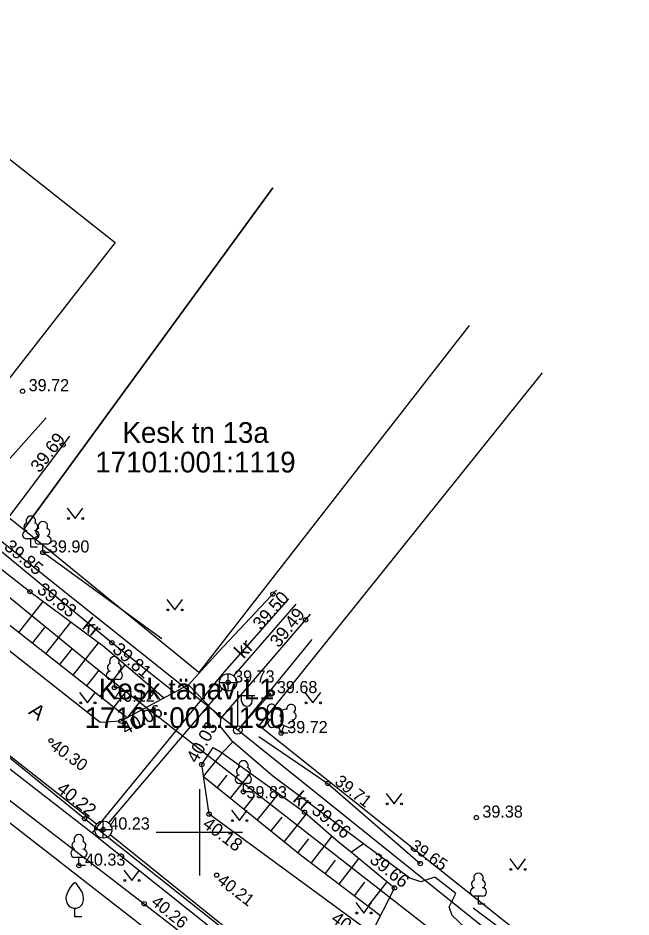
# Model space of a CAD drawing. Extents: x 641898 to 642452, y 6471715 to 6472255.
# Drawn here: x 642289.5 to 642325, y 6471845.1 to 6471897.1 of the extents above; entities that cross this region are included whole.
import ezdxf

# ---------------------------------------------------------------- set-up
doc = ezdxf.new("R2010")
doc.units = 0
for name, color, linetype in [('HALJASTUS', 7, 'Continuous'), ('HOONE', 7, 'Continuous'), ('KKAEV', 7, 'Continuous'), ('KORGUS-EH2000', 7, 'Continuous'), ('KTRASS', 7, 'Continuous'), ('MPOHULIIN', 7, 'Continuous'), ('PIIR', 7, 'Continuous'), ('POST', 7, 'Continuous'), ('PUU', 7, 'Continuous'), ('RELJEEF', 7, 'Continuous'), ('TEE', 7, 'Continuous'), ('VORK', 7, 'Continuous'), ('VTRASS', 7, 'Continuous')]:
    doc.layers.add(name, color=color, linetype=linetype)

msp = doc.modelspace()

# ---------------------------------------------------------------- linework, layer by layer
at = {"layer": 'HALJASTUS'}
for p, q in [((642292.353, 6471868.772), (642292.816, 6471868.165)), ((642292.816, 6471868.165), (642293.261, 6471868.772)), ((642297.832, 6471861.195), (642290.888, 6471866.239)), ((642298.108, 6471863.476), (642298.571, 6471862.869)), ((642298.571, 6471862.869), (642299.017, 6471863.476)), ((642293.065, 6471858.099), (642293.528, 6471857.492)), ((642293.528, 6471857.492), (642293.974, 6471858.099)), ((642306.117, 6471858.099), (642306.58, 6471857.492)), ((642306.58, 6471857.492), (642307.026, 6471858.099)), ((642310.815, 6471852.252), (642311.279, 6471851.645)), ((642311.279, 6471851.645), (642311.724, 6471852.252)), ((642301.859, 6471851.282), (642302.323, 6471850.676)), ((642302.323, 6471850.676), (642302.768, 6471851.282)), ((642317.98, 6471848.462), (642318.444, 6471847.855)), ((642318.444, 6471847.855), (642318.889, 6471848.462)), ((642295.626, 6471847.81), (642296.09, 6471847.203)), ((642296.09, 6471847.203), (642296.535, 6471847.81)), ((642309.053, 6471845.935), (642309.517, 6471845.328)), ((642309.517, 6471845.328), (642309.962, 6471845.935))]:
    msp.add_line(p, q, dxfattribs=at)
for points in [[(642303.437, 6471855.546), (642307.432, 6471852.829), (642312.79, 6471848.193)], [(642288.49, 6471852.272), (642296.805, 6471845.864), (642304.75, 6471839.692), (642311.522, 6471834.256), (642313.79, 6471831.483)], [(642338.237, 6471827.832), (642333.487, 6471831.54), (642329.756, 6471834.57), (642322.893, 6471840.028), (642321.288, 6471841.543), (642315.856, 6471845.602)]]:
    msp.add_lwpolyline(points, dxfattribs=at)
for centre in [(642292.415, 6471868.165), (642293.244, 6471868.165), (642298.17, 6471862.869), (642298.999, 6471862.869), (642293.127, 6471857.492), (642293.956, 6471857.492), (642306.179, 6471857.492), (642307.008, 6471857.492), (642310.878, 6471851.645), (642311.706, 6471851.645), (642301.922, 6471850.676), (642302.75, 6471850.676), (642318.043, 6471847.855), (642318.871, 6471847.855), (642295.688, 6471847.203), (642296.517, 6471847.203), (642309.116, 6471845.328), (642309.945, 6471845.328)]:
    msp.add_circle(centre, 0.055, dxfattribs=at)
at = {"layer": 'HOONE'}
msp.add_lwpolyline([(642295.123, 6471884.142), (642288.643, 6471875.825), (642272.118, 6471888.773), (642278.654, 6471897.128), (642295.123, 6471884.142)], dxfattribs=at)
at = {"layer": 'KKAEV'}
for p, q in [((642301.664, 6471858.174), (642301.664, 6471859.174)), ((642301.164, 6471858.674), (642302.164, 6471858.674)), ((642294.438, 6471849.66), (642294.438, 6471850.66)), ((642293.938, 6471850.16), (642294.938, 6471850.16))]:
    msp.add_line(p, q, dxfattribs=at)
for centre in [(642301.664, 6471858.674), (642294.438, 6471850.16)]:
    msp.add_circle(centre, 0.5, dxfattribs=at)
at = {"layer": 'KORGUS-EH2000'}
for centre in [(642289.764, 6471875.533), (642292.105, 6471872.42), (642290.939, 6471866.198), (642290.19, 6471863.929), (642304.257, 6471863.791), (642306.148, 6471862.293), (642294.935, 6471860.972), (642295.078, 6471858.372), (642301.664, 6471858.674), (642304.141, 6471858.056), (642295.456, 6471856.425), (642304.738, 6471855.742), (642291.408, 6471855.304), (642300.142, 6471853.924), (642307.432, 6471852.829), (642302.551, 6471852.348), (642300.567, 6471851.05), (642306.095, 6471851.164), (642293.352, 6471850.788), (642316.041, 6471850.85), (642294.438, 6471850.16), (642293.023, 6471848.069), (642312.79, 6471848.193), (642301.003, 6471847.518), (642311.301, 6471846.781), (642296.805, 6471845.864)]:
    msp.add_circle(centre, 0.125, dxfattribs=at)
at = {"layer": 'KTRASS'}
for points in [[(642294.047, 6471850.472), (642256.209, 6471880.184)], [(642301.994, 6471859.05), (642305.614, 6471863.215)], [(642294.756, 6471850.546), (642301.342, 6471858.291)], [(642324.897, 6471825.656), (642294.83, 6471849.849)]]:
    msp.add_lwpolyline(points, dxfattribs=at)
at = {"layer": 'MPOHULIIN'}
for points in [[(642355.522, 6471813.313), (642331.534, 6471832.393), (642302.222, 6471855.921), (642271.629, 6471880.301), (642234.793, 6471909.555), (642198.436, 6471939.015), (642169.975, 6471961.956), (642133.076, 6471995.171), (642102.99, 6472021.089), (642074.552, 6472045.947), (642044.597, 6472041.824), (642019.939, 6472060.923), (641980.015, 6472091.706), (641945.513, 6472065.466), (641932.178, 6472056.628)], [(642306.522, 6471861.152), (642302.222, 6471855.921)]]:
    msp.add_lwpolyline(points, dxfattribs=at)
at = {"layer": 'PIIR'}
for p, q in [((642289.81, 6471867.53), (642252.4, 6471897.15)), ((642250.92, 6471894.58), (642294.31, 6471859.27)), ((642304.258, 6471887.308), (642289.81, 6471867.53)), ((642289.81, 6471867.53), (642304.258, 6471887.308)), ((642315.632, 6471879.333), (642299.96, 6471859.25)), ((642303.46, 6471856.17), (642319.865, 6471876.595)), ((642299.96, 6471859.25), (642289.81, 6471867.53)), ((642294.31, 6471859.27), (642377.02, 6471794.87)), ((642357.49, 6471813.15), (642303.46, 6471856.17)), ((642344.1, 6471807.76), (642288.16, 6471851.19))]:
    msp.add_line(p, q, dxfattribs=at)
at = {"layer": 'POST'}
for p, q in [((642302.222, 6471856.171), (642302.222, 6471858.171)), ((642302.222, 6471855.921), (642304.141, 6471858.056)), ((642302.222, 6471857.921), (642303.222, 6471857.921)), ((642302.449, 6471857.6), (642302.449, 6471857.921)), ((642303.061, 6471857.6), (642303.061, 6471857.921))]:
    msp.add_line(p, q, dxfattribs=at)
for centre, radius in [((642304.141, 6471858.056), 0.2), ((642302.222, 6471855.921), 0.25)]:
    msp.add_circle(centre, radius, dxfattribs=at)
msp.add_arc((642302.755, 6471857.6), 0.306, 180, 0, dxfattribs=at)
at = {"layer": 'PUU'}
for p, q in [((642290.478, 6471866.985), (642289.998, 6471866.985)), ((642290.238, 6471866.51), (642290.238, 6471866.985)), ((642290.618, 6471866.51), (642290.238, 6471866.51)), ((642291.179, 6471866.673), (642290.699, 6471866.673)), ((642290.939, 6471866.198), (642290.939, 6471866.673)), ((642291.319, 6471866.198), (642290.939, 6471866.198)), ((642295.318, 6471858.847), (642294.838, 6471858.847)), ((642295.078, 6471858.372), (642295.078, 6471858.847)), ((642295.458, 6471858.372), (642295.078, 6471858.372)), ((642304.298, 6471856.077), (642304.743, 6471856.252)), ((642304.738, 6471855.742), (642304.563, 6471856.182)), ((642304.738, 6471855.742), (642304.918, 6471856.182)), ((642304.743, 6471856.252), (642305.183, 6471856.072)), ((642305.118, 6471855.742), (642304.738, 6471855.742)), ((642302.791, 6471852.823), (642302.311, 6471852.823)), ((642302.551, 6471852.348), (642302.551, 6471852.823)), ((642302.931, 6471852.348), (642302.551, 6471852.348)), ((642293.263, 6471848.544), (642292.783, 6471848.544)), ((642293.023, 6471848.069), (642293.023, 6471848.544)), ((642293.403, 6471848.069), (642293.023, 6471848.069)), ((642316.402, 6471846.309), (642315.922, 6471846.309)), ((642316.162, 6471845.834), (642316.162, 6471846.309)), ((642292.79, 6471845.102), (642292.79, 6471845.602)), ((642316.542, 6471845.834), (642316.162, 6471845.834)), ((642293.19, 6471845.102), (642292.79, 6471845.102))]:
    msp.add_line(p, q, dxfattribs=at)
for points in [[(642304.743, 6471856.747), (642304.723, 6471856.672), (642304.723, 6471856.652), (642304.733, 6471856.622), (642304.753, 6471856.587), (642304.758, 6471856.567), (642304.743, 6471856.532), (642304.718, 6471856.482), (642304.713, 6471856.457), (642304.718, 6471856.442), (642304.728, 6471856.412), (642304.763, 6471856.352), (642304.768, 6471856.332), (642304.763, 6471856.312), (642304.748, 6471856.277), (642304.743, 6471856.252)], [(642292.29, 6471846.102), (642292.29, 6471846.252), (642292.3, 6471846.317), (642292.335, 6471846.447), (642292.395, 6471846.567), (642292.54, 6471846.802), (642292.7, 6471847.007), (642292.79, 6471847.102)], [(642293.29, 6471846.102), (642293.29, 6471846.252), (642293.28, 6471846.317), (642293.245, 6471846.447), (642293.185, 6471846.567), (642293.04, 6471846.802), (642292.88, 6471847.007), (642292.79, 6471847.102)]]:
    msp.add_lwpolyline(points, dxfattribs=at)
for centre, radius, start, end in [((642290.238, 6471868.03), 0.277, 332.5799, 207.4201), ((642290.068, 6471867.683), 0.233, 109.0217, 253.1415), ((642290.408, 6471867.683), 0.233, 286.8508, 70.9859), ((642290.939, 6471867.718), 0.277, 332.5799, 207.4201), ((642290.001, 6471867.222), 0.238, 90.0016, 269.3953), ((642290.475, 6471867.222), 0.238, 270.6047, 89.9984), ((642290.769, 6471867.371), 0.233, 109.0217, 253.1415), ((642291.109, 6471867.371), 0.233, 286.8508, 70.9859), ((642290.702, 6471866.91), 0.238, 90.0016, 269.3953), ((642291.176, 6471866.91), 0.238, 270.6047, 89.9984), ((642295.078, 6471859.892), 0.277, 332.5799, 207.4201), ((642294.908, 6471859.545), 0.233, 109.0217, 253.1415), ((642295.248, 6471859.545), 0.233, 286.8508, 70.9859), ((642294.841, 6471859.084), 0.238, 90.0016, 269.3953), ((642295.315, 6471859.084), 0.238, 270.6047, 89.9984), ((642304.181, 6471857.156), 0.256, 111.5027, 232.5173), ((642304.181, 6471857.156), 0.256, 350.4856, 111.5002), ((642305.317, 6471857.147), 0.256, 67.6168, 188.6314), ((642305.317, 6471857.147), 0.256, 306.5997, 67.6143), ((642304.107, 6471856.745), 0.224, 111.4304, 274.4987), ((642304.516, 6471856.906), 0.224, 308.5041, 111.5725), ((642304.979, 6471856.901), 0.225, 67.7016, 230.5126), ((642305.384, 6471856.735), 0.224, 264.6183, 67.6866), ((642304.212, 6471856.3), 0.237, 111.5014, 291.5004), ((642304.742, 6471856.509), 0.237, 66.7655, 111.5015), ((642305.273, 6471856.292), 0.237, 247.6166, 67.6155), ((642302.381, 6471853.521), 0.233, 109.0217, 253.1415), ((642302.551, 6471853.868), 0.277, 332.5799, 207.4201), ((642302.721, 6471853.521), 0.233, 286.8508, 70.9859), ((642302.314, 6471853.06), 0.238, 90.0016, 269.3953), ((642302.788, 6471853.06), 0.238, 270.6047, 89.9984), ((642293.023, 6471849.589), 0.277, 332.5799, 207.4201), ((642292.786, 6471848.781), 0.238, 90.0016, 269.3953), ((642292.853, 6471849.242), 0.233, 109.0217, 253.1415), ((642293.193, 6471849.242), 0.233, 286.8508, 70.9859), ((642293.26, 6471848.781), 0.238, 270.6047, 89.9984), ((642316.162, 6471847.354), 0.277, 332.5799, 207.4201), ((642315.992, 6471847.007), 0.233, 109.0217, 253.1415), ((642316.332, 6471847.007), 0.233, 286.8508, 70.9859), ((642315.925, 6471846.546), 0.238, 90.0016, 269.3953), ((642316.399, 6471846.546), 0.238, 270.6047, 89.9984), ((642292.79, 6471846.102), 0.5, 180, 0)]:
    msp.add_arc(centre, radius, start, end, dxfattribs=at)
at = {"layer": 'RELJEEF'}
for p, q in [((642289.539, 6471861.569), (642290.949, 6471863.363)), ((642291.112, 6471860.333), (642292.552, 6471862.166)), ((642291.038, 6471861.858), (642290.326, 6471860.951)), ((642292.626, 6471860.641), (642291.898, 6471859.716)), ((642292.684, 6471859.098), (642294.155, 6471860.969)), ((642294.257, 6471857.862), (642295.695, 6471859.692)), ((642294.203, 6471859.411), (642293.471, 6471858.48)), ((642295.829, 6471856.626), (642297.216, 6471858.391)), ((642295.749, 6471858.143), (642295.043, 6471857.244)), ((642300.246, 6471853.223), (642301.347, 6471854.593)), ((642301.592, 6471853.301), (642301.025, 6471852.596)), ((642301.804, 6471851.97), (642302.971, 6471853.42)), ((642303.363, 6471850.717), (642304.594, 6471852.248)), ((642303.183, 6471852.089), (642302.584, 6471851.343)), ((642304.774, 6471850.876), (642304.142, 6471850.09)), ((642304.922, 6471849.463), (642306.209, 6471851.065)), ((642306.326, 6471849.628), (642305.701, 6471848.837)), ((642306.491, 6471848.224), (642307.686, 6471849.78)), ((642308.098, 6471847), (642309.248, 6471848.497)), ((642307.869, 6471848.382), (642307.287, 6471847.618)), ((642308.977, 6471846.331), (642309.574, 6471847.108)), ((642309.785, 6471845.715), (642310.876, 6471847.136))]:
    msp.add_line(p, q, dxfattribs=at)
for points in [[(642286.017, 6471864.338), (642295.829, 6471856.626)], [(642300.246, 6471853.223), (642305.943, 6471848.642), (642310.487, 6471845.18)]]:
    msp.add_lwpolyline(points, dxfattribs=at)
at = {"layer": 'TEE'}
msp.add_line((642301.238, 6471856.593), (642306.442, 6471862.634), dxfattribs=at)
for points in [[(642291.124, 6471873.995), (642285.962, 6471868.23), (642281.048, 6471872.025), (642273.071, 6471877.975), (642264.111, 6471885.566), (642257.161, 6471890.808), (642251.979, 6471895.17), (642249.705, 6471897.061), (642252.54, 6471901.858)], [(642366.559, 6471781.691), (642366.75, 6471785.551), (642365.695, 6471788.509), (642364.88, 6471791.554), (642359.32, 6471797.565), (642349.55, 6471805.814), (642345.029, 6471809.364), (642338.375, 6471814.612), (642330.338, 6471821.174), (642323.486, 6471826.682), (642313.328, 6471834.865), (642303.076, 6471843.066), (642293.352, 6471850.788), (642283.707, 6471858.589), (642276.578, 6471864.269), (642271.231, 6471868.612), (642264.701, 6471873.908), (642253.944, 6471882.162), (642243.566, 6471890.342)], [(642298.552, 6471858.091), (642294.935, 6471860.972), (642288.287, 6471866.435), (642287.85, 6471866.772), (642292.491, 6471872.932)], [(642297.947, 6471857.766), (642294.53, 6471860.689), (642290.19, 6471863.929), (642287.359, 6471866.121), (642285.302, 6471863.389)], [(642304.469, 6471864.017), (642301.114, 6471860.438), (642299.375, 6471858.534)], [(642316.454, 6471843.473), (642314.647, 6471845.18), (642314.468, 6471845.676), (642314.85, 6471846.45), (642313.642, 6471847.398), (642312.827, 6471847.128), (642312.184, 6471847.338), (642309.502, 6471849.332), (642308.819, 6471848.855), (642311.301, 6471846.781), (642309.969, 6471844.159), (642300.567, 6471851.05), (642300.142, 6471853.924), (642300.794, 6471854.913), (642301.327, 6471854.607), (642301.935, 6471855.234), (642301.229, 6471856.116), (642301.238, 6471856.593), (642299.375, 6471858.534), (642295.456, 6471856.425), (642294.249, 6471856.362), (642285.195, 6471863.473)], [(642309.502, 6471849.332), (642308.957, 6471849.743), (642304.263, 6471853.248), (642301.935, 6471855.234)], [(642301.327, 6471854.607), (642306.095, 6471851.164), (642308.064, 6471849.451), (642308.819, 6471848.855)]]:
    msp.add_lwpolyline(points, dxfattribs=at)
at = {"layer": 'VORK'}
for p, q in [((642300, 6471852.5), (642300, 6471847.5)), ((642297.5, 6471850), (642302.5, 6471850))]:
    msp.add_line(p, q, dxfattribs=at)
at = {"layer": 'VTRASS'}
for points in [[(642383.722, 6471805.593), (642379.745, 6471805.698), (642375.961, 6471804.651), (642372.001, 6471801.12), (642371.83, 6471800.837), (642365.292, 6471792.802), (642334.532, 6471817.276), (642325.31, 6471824.815), (642293.796, 6471849.944), (642275.212, 6471864.371), (642256.629, 6471878.798), (642256.057, 6471879.253), (642241.436, 6471890.95)], [(642293.796, 6471849.944), (642301.347, 6471859.157), (642305.19, 6471863.512)]]:
    msp.add_lwpolyline(points, dxfattribs=at)

# ---------------------------------------------------------------- texts
at = {"layer": 'KORGUS-EH2000'}
for s, p in [('39.72', (642290.114, 6471875.533)), ('39.90', (642291.289, 6471866.198)), ('39.73', (642302.014, 6471858.674)), ('39.68', (642304.491, 6471858.056)), ('40.12', (642295.073, 6471857.557)), ('39.72', (642305.088, 6471855.742)), ('39.83', (642302.728, 6471851.974)), ('39.38', (642316.391, 6471850.85)), ('40.23', (642294.788, 6471850.16)), ('40.33', (642293.373, 6471848.069))]:
    msp.add_text(s, height=0.7, dxfattribs=at).set_placement(p)
for s, height, rotation, p in [('39.69', 0.75, 52.4422, (642290.746, 6471870.766)), ('39.85', 0.75, 320.2783, (642288.637, 6471866.435)), ('39.83', 0.75, 322.1676, (642290.54, 6471863.929)), ('39.50', 0.75, 48.07, (642303.571, 6471861.661)), ('39.49', 0.75, 51.531, (642304.6, 6471860.643)), ('39.81', 0.75, 319.3174, (642294.911, 6471860.492)), ('40.06', 0.75, 28.1381, (642295.739, 6471855.619)), ('40.03', 0.75, 60.4308, (642299.852, 6471853.957)), ('40.30', 0.7, 324.2482, (642291.305, 6471854.867)), ('39.71', 0.7, 322.2636, (642307.782, 6471852.829)), ('40.22', 0.75, 321.826, (642291.681, 6471852.403)), ('39.66', 0.75, 320.8447, (642306.445, 6471851.164)), ('40.18', 0.75, 323.2027, (642300.128, 6471850.345)), ('39.65', 0.7, 325.4754, (642312.133, 6471849.066)), ('39.66', 0.75, 321.2483, (642309.805, 6471848.309)), ('40.21', 0.7, 322.4708, (642300.984, 6471847.098)), ('40.26', 0.7, 320.8871, (642297.155, 6471845.864)), ('40.15', 0.75, 324.7392, (642307.569, 6471844.864))]:
    msp.add_text(s, height=height, rotation=rotation, dxfattribs=at).set_placement(p)
at = {"layer": 'PIIR'}
for s, p in [('Kesk tn 13a', (642295.546, 6471872.543)), ('17101:001:1119', (642293.974, 6471870.83)), ('Kesk tänav L1', (642294.181, 6471857.689)), ('17101:001:1190', (642293.352, 6471856.038))]:
    msp.add_text(s, height=1.2, dxfattribs=at).set_placement(p)
at = {"layer": 'TEE'}
for s, rotation, p in [('kr', 320.5883, (642293.166, 6471861.841)), ('kr', 46.8516, (642302.558, 6471860.006)), ('A', 321.854, (642290.058, 6471856.898)), ('kr', 318.9772, (642305.363, 6471851.83))]:
    msp.add_text(s, height=0.85, rotation=rotation, dxfattribs=at).set_placement(p)

doc.saveas('drawing.dxf')
